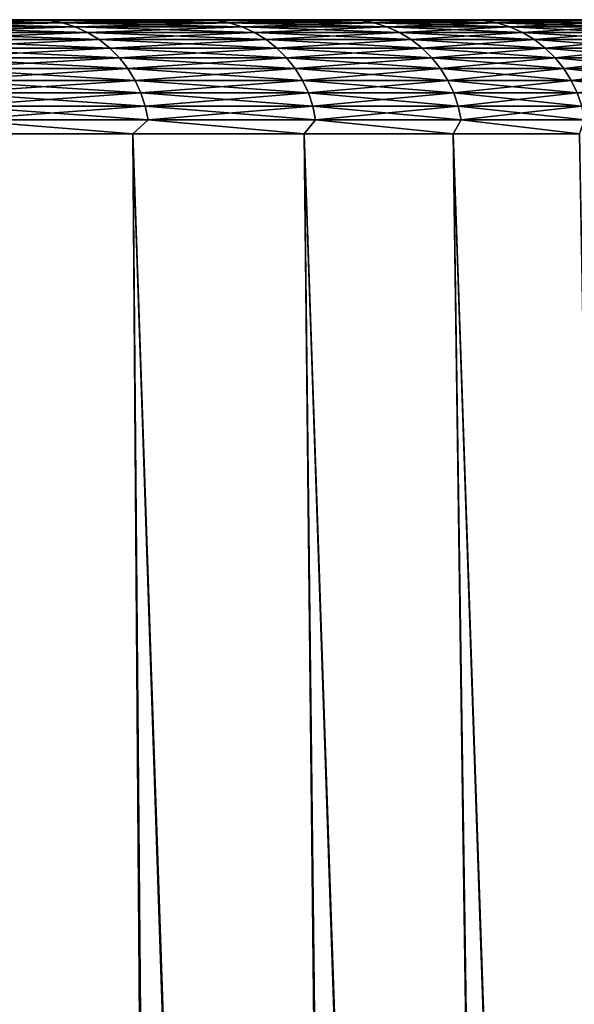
# Model space of a CAD drawing. Header units: millimetres. Extents: x -46 to 46, y -9 to 3208.
# Tile 332 of 401: x 42.86 to 44.27, y 8.5 to 11. Entities that reach past the tile are written whole.
import ezdxf

# ---------------------------------------------------------------- set-up
doc = ezdxf.new("R2010")
doc.units = ezdxf.units.MM
doc.header["$LTSCALE"] = 65.185185
for name, color, linetype in [('3', 7, 'CONTINUOUS'), ('4', 7, 'CONTINUOUS'), ('5', 7, 'CONTINUOUS'), ('6', 7, 'CONTINUOUS')]:
    doc.layers.add(name, color=color, linetype=linetype)

msp = doc.modelspace()

# ---------------------------------------------------------------- linework, layer by layer
at = {"layer": '3', "color": 7, "linetype": 'CONTINUOUS'}
for points in [[(43.2891, -8.4826, -14.5858), (42.7343, -8.4826, -16.1391), (42.654, 10.7105, -14.3718), (43.2891, -8.4826, -14.5858)], [(43.145, 10.7105, -12.8225), (43.2891, -8.4826, -14.5858), (42.654, 10.7105, -14.3718), (43.145, 10.7105, -12.8225)], [(43.7875, -8.4826, -13.0135), (43.2891, -8.4826, -14.5858), (43.145, 10.7105, -12.8225), (43.7875, -8.4826, -13.0135)], [(43.5798, 10.7105, -11.2565), (43.7875, -8.4826, -13.0135), (43.145, 10.7105, -12.8225), (43.5798, 10.7105, -11.2565)], [(44.2288, -8.4826, -11.4241), (43.7875, -8.4826, -13.0135), (43.5798, 10.7105, -11.2565), (44.2288, -8.4826, -11.4241)], [(43.9578, 10.7105, -9.6758), (44.2288, -8.4826, -11.4241), (43.5798, 10.7105, -11.2565), (43.9578, 10.7105, -9.6758)], [(44.6124, -8.4826, -9.8199), (44.2288, -8.4826, -11.4241), (43.9578, 10.7105, -9.6758), (44.6124, -8.4826, -9.8199)], [(44.2785, 10.7105, -8.0826), (44.6124, -8.4826, -9.8199), (43.9578, 10.7105, -9.6758), (44.2785, 10.7105, -8.0826)]]:
    msp.add_3dface(points, dxfattribs=at)
at = {"layer": '4', "color": 7, "linetype": 'CONTINUOUS'}
for points in [[(43.145, 10.7105, 12.8225), (42.654, 10.7105, 14.3718), (43.3112, -8.4826, 14.5201), (43.145, 10.7105, 12.8225)], [(43.3112, -8.4826, 14.5201), (42.654, 10.7105, 14.3718), (42.7617, -8.4826, 16.0664), (43.3112, -8.4826, 14.5201)], [(43.5798, 10.7105, 11.2565), (43.145, 10.7105, 12.8225), (43.8048, -8.4826, 12.9551), (43.5798, 10.7105, 11.2565)], [(43.8048, -8.4826, 12.9551), (43.145, 10.7105, 12.8225), (43.3112, -8.4826, 14.5201), (43.8048, -8.4826, 12.9551)], [(43.9578, 10.7105, 9.6758), (43.5798, 10.7105, 11.2565), (44.2418, -8.4826, 11.3734), (43.9578, 10.7105, 9.6758)], [(44.2418, -8.4826, 11.3734), (43.5798, 10.7105, 11.2565), (43.8048, -8.4826, 12.9551), (44.2418, -8.4826, 11.3734)], [(44.2785, 10.7105, 8.0826), (43.9578, 10.7105, 9.6758), (44.6218, -8.4826, 9.777), (44.2785, 10.7105, 8.0826)], [(44.6218, -8.4826, 9.777), (43.9578, 10.7105, 9.6758), (44.2418, -8.4826, 11.3734), (44.6218, -8.4826, 9.777)]]:
    msp.add_3dface(points, dxfattribs=at)
at = {"layer": '5', "color": 7, "linetype": 'CONTINUOUS'}
for points in [[(42.8577, 11, 12.7367), (42.37, 11, 14.2757), (42.4555, 10.998, 14.1305), (42.8577, 11, 12.7367)], [(42.9328, 10.998, 12.6062), (42.8577, 11, 12.7367), (42.4555, 10.998, 14.1305), (42.9328, 10.998, 12.6062)], [(43.2896, 11, 11.1812), (42.8577, 11, 12.7367), (42.9328, 10.998, 12.6062), (43.2896, 11, 11.1812)], [(43.3554, 10.998, 11.0658), (43.2896, 11, 11.1812), (42.9328, 10.998, 12.6062), (43.3554, 10.998, 11.0658)], [(43.6651, 11, 9.611), (43.2896, 11, 11.1812), (43.3554, 10.998, 11.0658), (43.6651, 11, 9.611)], [(43.7227, 10.998, 9.5113), (43.6651, 11, 9.611), (43.3554, 10.998, 11.0658), (43.7227, 10.998, 9.5113)], [(43.9836, 11, 8.0283), (43.6651, 11, 9.611), (43.7227, 10.998, 9.5113), (43.9836, 11, 8.0283)], [(44.0343, 10.998, 7.9447), (43.9836, 11, 8.0283), (43.7227, 10.998, 9.5113), (44.0343, 10.998, 7.9447)], [(44.2448, 11, 6.4352), (43.9836, 11, 8.0283), (44.0343, 10.998, 7.9447), (44.2448, 11, 6.4352)], [(44.2898, 10.998, 6.3679), (44.2448, 11, 6.4352), (44.0343, 10.998, 7.9447), (44.2898, 10.998, 6.3679)], [(44.4482, 11, 4.8336), (44.2448, 11, 6.4352), (44.2898, 10.998, 6.3679), (44.4482, 11, 4.8336)], [(42.9328, 10.998, 12.6062), (42.4555, 10.998, 14.1305), (42.9663, 10.9917, 12.616), (42.9328, 10.998, 12.6062)], [(42.9663, 10.9917, 12.616), (42.4555, 10.998, 14.1305), (42.4886, 10.9917, 14.1416), (42.9663, 10.9917, 12.616)], [(42.9663, 10.9917, 12.616), (42.4886, 10.9917, 14.1416), (42.9988, 10.9815, 12.6256), (42.9663, 10.9917, 12.616)], [(42.9988, 10.9815, 12.6256), (42.4886, 10.9917, 14.1416), (42.5208, 10.9815, 14.1523), (42.9988, 10.9815, 12.6256)], [(42.9988, 10.9815, 12.6256), (42.5208, 10.9815, 14.1523), (43.03, 10.9672, 12.6347), (42.9988, 10.9815, 12.6256)], [(43.03, 10.9672, 12.6347), (42.5208, 10.9815, 14.1523), (42.5516, 10.9672, 14.1625), (43.03, 10.9672, 12.6347)], [(43.3554, 10.998, 11.0658), (42.9328, 10.998, 12.6062), (43.3892, 10.9917, 11.0744), (43.3554, 10.998, 11.0658)], [(43.3892, 10.9917, 11.0744), (42.9328, 10.998, 12.6062), (42.9663, 10.9917, 12.616), (43.3892, 10.9917, 11.0744)], [(43.3892, 10.9917, 11.0744), (42.9663, 10.9917, 12.616), (43.4221, 10.9815, 11.0828), (43.3892, 10.9917, 11.0744)], [(43.4221, 10.9815, 11.0828), (42.9663, 10.9917, 12.616), (42.9988, 10.9815, 12.6256), (43.4221, 10.9815, 11.0828)], [(43.4221, 10.9815, 11.0828), (42.9988, 10.9815, 12.6256), (43.4535, 10.9672, 11.0909), (43.4221, 10.9815, 11.0828)], [(43.4535, 10.9672, 11.0909), (42.9988, 10.9815, 12.6256), (43.03, 10.9672, 12.6347), (43.4535, 10.9672, 11.0909)], [(43.7227, 10.998, 9.5113), (43.3554, 10.998, 11.0658), (43.7568, 10.9917, 9.5187), (43.7227, 10.998, 9.5113)], [(43.7568, 10.9917, 9.5187), (43.3554, 10.998, 11.0658), (43.3892, 10.9917, 11.0744), (43.7568, 10.9917, 9.5187)], [(43.7568, 10.9917, 9.5187), (43.3892, 10.9917, 11.0744), (43.79, 10.9815, 9.5259), (43.7568, 10.9917, 9.5187)], [(43.79, 10.9815, 9.5259), (43.3892, 10.9917, 11.0744), (43.4221, 10.9815, 11.0828), (43.79, 10.9815, 9.5259)], [(43.79, 10.9815, 9.5259), (43.4221, 10.9815, 11.0828), (43.8217, 10.9672, 9.5328), (43.79, 10.9815, 9.5259)], [(43.8217, 10.9672, 9.5328), (43.4221, 10.9815, 11.0828), (43.4535, 10.9672, 11.0909), (43.8217, 10.9672, 9.5328)], [(44.0343, 10.998, 7.9447), (43.7227, 10.998, 9.5113), (44.0687, 10.9917, 7.9509), (44.0343, 10.998, 7.9447)], [(44.0687, 10.9917, 7.9509), (43.7227, 10.998, 9.5113), (43.7568, 10.9917, 9.5187), (44.0687, 10.9917, 7.9509)], [(44.0687, 10.9917, 7.9509), (43.7568, 10.9917, 9.5187), (44.1021, 10.9815, 7.9569), (44.0687, 10.9917, 7.9509)], [(44.1021, 10.9815, 7.9569), (43.7568, 10.9917, 9.5187), (43.79, 10.9815, 9.5259), (44.1021, 10.9815, 7.9569)], [(44.1021, 10.9815, 7.9569), (43.79, 10.9815, 9.5259), (44.134, 10.9672, 7.9627), (44.1021, 10.9815, 7.9569)], [(44.134, 10.9672, 7.9627), (43.79, 10.9815, 9.5259), (43.8217, 10.9672, 9.5328), (44.134, 10.9672, 7.9627)], [(44.2898, 10.998, 6.3679), (44.0343, 10.998, 7.9447), (44.3244, 10.9917, 6.3729), (44.2898, 10.998, 6.3679)], [(44.3244, 10.9917, 6.3729), (44.0343, 10.998, 7.9447), (44.0687, 10.9917, 7.9509), (44.3244, 10.9917, 6.3729)], [(44.3244, 10.9917, 6.3729), (44.0687, 10.9917, 7.9509), (44.358, 10.9815, 6.3777), (44.3244, 10.9917, 6.3729)], [(44.358, 10.9815, 6.3777), (44.0687, 10.9917, 7.9509), (44.1021, 10.9815, 7.9569), (44.358, 10.9815, 6.3777)], [(44.358, 10.9815, 6.3777), (44.1021, 10.9815, 7.9569), (44.3901, 10.9672, 6.3823), (44.358, 10.9815, 6.3777)], [(44.3901, 10.9672, 6.3823), (44.1021, 10.9815, 7.9569), (44.134, 10.9672, 7.9627), (44.3901, 10.9672, 6.3823)], [(43.03, 10.9672, 12.6347), (42.5516, 10.9672, 14.1625), (43.0593, 10.9493, 12.6434), (43.03, 10.9672, 12.6347)], [(43.0593, 10.9493, 12.6434), (42.5516, 10.9672, 14.1625), (42.5806, 10.9493, 14.1722), (43.0593, 10.9493, 12.6434)], [(43.4535, 10.9672, 11.0909), (43.03, 10.9672, 12.6347), (43.4832, 10.9493, 11.0984), (43.4535, 10.9672, 11.0909)], [(43.4832, 10.9493, 11.0984), (43.03, 10.9672, 12.6347), (43.0593, 10.9493, 12.6434), (43.4832, 10.9493, 11.0984)], [(43.8217, 10.9672, 9.5328), (43.4535, 10.9672, 11.0909), (43.8516, 10.9493, 9.5393), (43.8217, 10.9672, 9.5328)], [(43.8516, 10.9493, 9.5393), (43.4535, 10.9672, 11.0909), (43.4832, 10.9493, 11.0984), (43.8516, 10.9493, 9.5393)], [(44.134, 10.9672, 7.9627), (43.8217, 10.9672, 9.5328), (44.1641, 10.9493, 7.9681), (44.134, 10.9672, 7.9627)], [(44.1641, 10.9493, 7.9681), (43.8217, 10.9672, 9.5328), (43.8516, 10.9493, 9.5393), (44.1641, 10.9493, 7.9681)], [(44.3901, 10.9672, 6.3823), (44.134, 10.9672, 7.9627), (44.4204, 10.9493, 6.3867), (44.3901, 10.9672, 6.3823)], [(44.4204, 10.9493, 6.3867), (44.134, 10.9672, 7.9627), (44.1641, 10.9493, 7.9681), (44.4204, 10.9493, 6.3867)], [(43.0593, 10.9493, 12.6434), (42.5806, 10.9493, 14.1722), (43.0864, 10.9279, 12.6513), (43.0593, 10.9493, 12.6434)], [(43.0864, 10.9279, 12.6513), (42.5806, 10.9493, 14.1722), (42.6074, 10.9279, 14.1811), (43.0864, 10.9279, 12.6513)], [(43.0864, 10.9279, 12.6513), (42.6074, 10.9279, 14.1811), (43.1109, 10.9033, 12.6585), (43.0864, 10.9279, 12.6513)], [(43.1109, 10.9033, 12.6585), (42.6074, 10.9279, 14.1811), (42.6316, 10.9033, 14.1892), (43.1109, 10.9033, 12.6585)], [(43.4832, 10.9493, 11.0984), (43.0593, 10.9493, 12.6434), (43.5105, 10.9279, 11.1054), (43.4832, 10.9493, 11.0984)], [(43.5105, 10.9279, 11.1054), (43.0593, 10.9493, 12.6434), (43.0864, 10.9279, 12.6513), (43.5105, 10.9279, 11.1054)], [(43.5105, 10.9279, 11.1054), (43.0864, 10.9279, 12.6513), (43.5353, 10.9033, 11.1117), (43.5105, 10.9279, 11.1054)], [(43.5353, 10.9033, 11.1117), (43.0864, 10.9279, 12.6513), (43.1109, 10.9033, 12.6585), (43.5353, 10.9033, 11.1117)], [(43.8516, 10.9493, 9.5393), (43.4832, 10.9493, 11.0984), (43.8792, 10.9279, 9.5453), (43.8516, 10.9493, 9.5393)], [(43.8792, 10.9279, 9.5453), (43.4832, 10.9493, 11.0984), (43.5105, 10.9279, 11.1054), (43.8792, 10.9279, 9.5453)], [(43.8792, 10.9279, 9.5453), (43.5105, 10.9279, 11.1054), (43.9041, 10.9033, 9.5508), (43.8792, 10.9279, 9.5453)], [(43.9041, 10.9033, 9.5508), (43.5105, 10.9279, 11.1054), (43.5353, 10.9033, 11.1117), (43.9041, 10.9033, 9.5508)], [(44.1641, 10.9493, 7.9681), (43.8516, 10.9493, 9.5393), (44.1919, 10.9279, 7.9731), (44.1641, 10.9493, 7.9681)], [(44.1919, 10.9279, 7.9731), (43.8516, 10.9493, 9.5393), (43.8792, 10.9279, 9.5453), (44.1919, 10.9279, 7.9731)], [(44.1919, 10.9279, 7.9731), (43.8792, 10.9279, 9.5453), (44.217, 10.9033, 7.9776), (44.1919, 10.9279, 7.9731)], [(44.217, 10.9033, 7.9776), (43.8792, 10.9279, 9.5453), (43.9041, 10.9033, 9.5508), (44.217, 10.9033, 7.9776)], [(44.4204, 10.9493, 6.3867), (44.1641, 10.9493, 7.9681), (44.4484, 10.9279, 6.3907), (44.4204, 10.9493, 6.3867)], [(44.4484, 10.9279, 6.3907), (44.1641, 10.9493, 7.9681), (44.1919, 10.9279, 7.9731), (44.4484, 10.9279, 6.3907)], [(44.4484, 10.9279, 6.3907), (44.1919, 10.9279, 7.9731), (44.4736, 10.9033, 6.3943), (44.4484, 10.9279, 6.3907)], [(44.4736, 10.9033, 6.3943), (44.1919, 10.9279, 7.9731), (44.217, 10.9033, 7.9776), (44.4736, 10.9033, 6.3943)], [(43.1109, 10.9033, 12.6585), (42.6316, 10.9033, 14.1892), (43.1325, 10.8758, 12.6648), (43.1109, 10.9033, 12.6585)], [(43.1325, 10.8758, 12.6648), (42.6316, 10.9033, 14.1892), (42.6529, 10.8758, 14.1963), (43.1325, 10.8758, 12.6648)], [(43.5353, 10.9033, 11.1117), (43.1109, 10.9033, 12.6585), (43.557, 10.8758, 11.1173), (43.5353, 10.9033, 11.1117)], [(43.557, 10.8758, 11.1173), (43.1109, 10.9033, 12.6585), (43.1325, 10.8758, 12.6648), (43.557, 10.8758, 11.1173)], [(43.9041, 10.9033, 9.5508), (43.5353, 10.9033, 11.1117), (43.9261, 10.8758, 9.5555), (43.9041, 10.9033, 9.5508)], [(43.9261, 10.8758, 9.5555), (43.5353, 10.9033, 11.1117), (43.557, 10.8758, 11.1173), (43.9261, 10.8758, 9.5555)], [(44.217, 10.9033, 7.9776), (43.9041, 10.9033, 9.5508), (44.2391, 10.8758, 7.9816), (44.217, 10.9033, 7.9776)], [(44.2391, 10.8758, 7.9816), (43.9041, 10.9033, 9.5508), (43.9261, 10.8758, 9.5555), (44.2391, 10.8758, 7.9816)], [(44.4736, 10.9033, 6.3943), (44.217, 10.9033, 7.9776), (44.4958, 10.8758, 6.3975), (44.4736, 10.9033, 6.3943)], [(44.4958, 10.8758, 6.3975), (44.217, 10.9033, 7.9776), (44.2391, 10.8758, 7.9816), (44.4958, 10.8758, 6.3975)], [(43.1325, 10.8758, 12.6648), (42.6529, 10.8758, 14.1963), (43.1507, 10.8459, 12.6702), (43.1325, 10.8758, 12.6648)], [(43.1507, 10.8459, 12.6702), (42.6529, 10.8758, 14.1963), (42.671, 10.8459, 14.2023), (43.1507, 10.8459, 12.6702)], [(43.557, 10.8758, 11.1173), (43.1325, 10.8758, 12.6648), (43.5755, 10.8459, 11.122), (43.557, 10.8758, 11.1173)], [(43.5755, 10.8459, 11.122), (43.1325, 10.8758, 12.6648), (43.1507, 10.8459, 12.6702), (43.5755, 10.8459, 11.122)], [(43.9261, 10.8758, 9.5555), (43.557, 10.8758, 11.1173), (43.9447, 10.8459, 9.5596), (43.9261, 10.8758, 9.5555)], [(43.9447, 10.8459, 9.5596), (43.557, 10.8758, 11.1173), (43.5755, 10.8459, 11.122), (43.9447, 10.8459, 9.5596)], [(44.2391, 10.8758, 7.9816), (43.9261, 10.8758, 9.5555), (44.2579, 10.8459, 7.985), (44.2391, 10.8758, 7.9816)], [(44.2579, 10.8459, 7.985), (43.9261, 10.8758, 9.5555), (43.9447, 10.8459, 9.5596), (44.2579, 10.8459, 7.985)], [(44.4958, 10.8758, 6.3975), (44.2391, 10.8758, 7.9816), (44.5147, 10.8459, 6.4002), (44.4958, 10.8758, 6.3975)], [(44.5147, 10.8459, 6.4002), (44.2391, 10.8758, 7.9816), (44.2579, 10.8459, 7.985), (44.5147, 10.8459, 6.4002)], [(43.1507, 10.8459, 12.6702), (42.671, 10.8459, 14.2023), (43.1655, 10.8139, 12.6745), (43.1507, 10.8459, 12.6702)], [(43.1655, 10.8139, 12.6745), (42.671, 10.8459, 14.2023), (42.6856, 10.8139, 14.2071), (43.1655, 10.8139, 12.6745)], [(43.5755, 10.8459, 11.122), (43.1507, 10.8459, 12.6702), (43.5904, 10.8139, 11.1258), (43.5755, 10.8459, 11.122)], [(43.5904, 10.8139, 11.1258), (43.1507, 10.8459, 12.6702), (43.1655, 10.8139, 12.6745), (43.5904, 10.8139, 11.1258)], [(43.9447, 10.8459, 9.5596), (43.5755, 10.8459, 11.122), (43.9597, 10.8139, 9.5628), (43.9447, 10.8459, 9.5596)], [(43.9597, 10.8139, 9.5628), (43.5755, 10.8459, 11.122), (43.5904, 10.8139, 11.1258), (43.9597, 10.8139, 9.5628)], [(44.2579, 10.8459, 7.985), (43.9447, 10.8459, 9.5596), (44.273, 10.8139, 7.9877), (44.2579, 10.8459, 7.985)], [(44.273, 10.8139, 7.9877), (43.9447, 10.8459, 9.5596), (43.9597, 10.8139, 9.5628), (44.273, 10.8139, 7.9877)], [(44.5147, 10.8459, 6.4002), (44.2579, 10.8459, 7.985), (44.5299, 10.8139, 6.4024), (44.5147, 10.8459, 6.4002)], [(44.5299, 10.8139, 6.4024), (44.2579, 10.8459, 7.985), (44.273, 10.8139, 7.9877), (44.5299, 10.8139, 6.4024)], [(43.1655, 10.8139, 12.6745), (42.6856, 10.8139, 14.2071), (43.1765, 10.7804, 12.6778), (43.1655, 10.8139, 12.6745)], [(43.1765, 10.7804, 12.6778), (42.6856, 10.8139, 14.2071), (42.6965, 10.7804, 14.2108), (43.1765, 10.7804, 12.6778)], [(43.5904, 10.8139, 11.1258), (43.1655, 10.8139, 12.6745), (43.6015, 10.7804, 11.1286), (43.5904, 10.8139, 11.1258)], [(43.6015, 10.7804, 11.1286), (43.1655, 10.8139, 12.6745), (43.1765, 10.7804, 12.6778), (43.6015, 10.7804, 11.1286)], [(43.9597, 10.8139, 9.5628), (43.5904, 10.8139, 11.1258), (43.9709, 10.7804, 9.5653), (43.9597, 10.8139, 9.5628)], [(43.9709, 10.7804, 9.5653), (43.5904, 10.8139, 11.1258), (43.6015, 10.7804, 11.1286), (43.9709, 10.7804, 9.5653)], [(44.273, 10.8139, 7.9877), (43.9597, 10.8139, 9.5628), (44.2843, 10.7804, 7.9898), (44.273, 10.8139, 7.9877)], [(44.2843, 10.7804, 7.9898), (43.9597, 10.8139, 9.5628), (43.9709, 10.7804, 9.5653), (44.2843, 10.7804, 7.9898)], [(43.1765, 10.7804, 12.6778), (42.6965, 10.7804, 14.2108), (43.1837, 10.7457, 12.6799), (43.1765, 10.7804, 12.6778)], [(43.1837, 10.7457, 12.6799), (42.6965, 10.7804, 14.2108), (42.7036, 10.7457, 14.2131), (43.1837, 10.7457, 12.6799)], [(43.6015, 10.7804, 11.1286), (43.1765, 10.7804, 12.6778), (43.6088, 10.7457, 11.1305), (43.6015, 10.7804, 11.1286)], [(43.6088, 10.7457, 11.1305), (43.1765, 10.7804, 12.6778), (43.1837, 10.7457, 12.6799), (43.6088, 10.7457, 11.1305)], [(43.9709, 10.7804, 9.5653), (43.6015, 10.7804, 11.1286), (43.9782, 10.7457, 9.5669), (43.9709, 10.7804, 9.5653)], [(43.9782, 10.7457, 9.5669), (43.6015, 10.7804, 11.1286), (43.6088, 10.7457, 11.1305), (43.9782, 10.7457, 9.5669)], [(44.2843, 10.7804, 7.9898), (43.9709, 10.7804, 9.5653), (44.2917, 10.7457, 7.9911), (44.2843, 10.7804, 7.9898)], [(44.2917, 10.7457, 7.9911), (43.9709, 10.7804, 9.5653), (43.9782, 10.7457, 9.5669), (44.2917, 10.7457, 7.9911)], [(42.654, 10.7105, 14.3718), (43.145, 10.7105, 12.8225), (42.7036, 10.7457, 14.2131), (42.654, 10.7105, 14.3718)], [(43.145, 10.7105, 12.8225), (43.1837, 10.7457, 12.6799), (42.7036, 10.7457, 14.2131), (43.145, 10.7105, 12.8225)], [(43.145, 10.7105, 12.8225), (43.5798, 10.7105, 11.2565), (43.1837, 10.7457, 12.6799), (43.145, 10.7105, 12.8225)], [(43.5798, 10.7105, 11.2565), (43.6088, 10.7457, 11.1305), (43.1837, 10.7457, 12.6799), (43.5798, 10.7105, 11.2565)], [(43.5798, 10.7105, 11.2565), (43.9578, 10.7105, 9.6758), (43.6088, 10.7457, 11.1305), (43.5798, 10.7105, 11.2565)], [(43.9578, 10.7105, 9.6758), (43.9782, 10.7457, 9.5669), (43.6088, 10.7457, 11.1305), (43.9578, 10.7105, 9.6758)], [(43.9578, 10.7105, 9.6758), (44.2785, 10.7105, 8.0826), (43.9782, 10.7457, 9.5669), (43.9578, 10.7105, 9.6758)], [(44.2785, 10.7105, 8.0826), (44.2917, 10.7457, 7.9911), (43.9782, 10.7457, 9.5669), (44.2785, 10.7105, 8.0826)]]:
    msp.add_3dface(points, dxfattribs=at)
at = {"layer": '6', "color": 7, "linetype": 'CONTINUOUS'}
for points in [[(42.4555, 10.998, -14.1305), (42.8577, 11, -12.7367), (42.9328, 10.998, -12.6062), (42.4555, 10.998, -14.1305)], [(42.8577, 11, -12.7367), (43.2896, 11, -11.1812), (42.9328, 10.998, -12.6062), (42.8577, 11, -12.7367)], [(42.9328, 10.998, -12.6062), (43.2896, 11, -11.1812), (43.3554, 10.998, -11.0658), (42.9328, 10.998, -12.6062)], [(43.2896, 11, -11.1812), (43.6651, 11, -9.611), (43.3554, 10.998, -11.0658), (43.2896, 11, -11.1812)], [(43.3554, 10.998, -11.0658), (43.6651, 11, -9.611), (43.7227, 10.998, -9.5113), (43.3554, 10.998, -11.0658)], [(43.6651, 11, -9.611), (43.9836, 11, -8.0283), (43.7227, 10.998, -9.5113), (43.6651, 11, -9.611)], [(43.7227, 10.998, -9.5113), (43.9836, 11, -8.0283), (44.0343, 10.998, -7.9447), (43.7227, 10.998, -9.5113)], [(43.9836, 11, -8.0283), (44.2448, 11, -6.4352), (44.0343, 10.998, -7.9447), (43.9836, 11, -8.0283)], [(44.0343, 10.998, -7.9447), (44.2448, 11, -6.4352), (44.2898, 10.998, -6.3679), (44.0343, 10.998, -7.9447)], [(44.2448, 11, -6.4352), (44.4482, 11, -4.8336), (44.2898, 10.998, -6.3679), (44.2448, 11, -6.4352)], [(42.4555, 10.998, -14.1305), (42.9328, 10.998, -12.6062), (42.4886, 10.9917, -14.1416), (42.4555, 10.998, -14.1305)], [(42.4886, 10.9917, -14.1416), (42.9328, 10.998, -12.6062), (42.9663, 10.9917, -12.616), (42.4886, 10.9917, -14.1416)], [(42.4886, 10.9917, -14.1416), (42.9663, 10.9917, -12.616), (42.5208, 10.9815, -14.1523), (42.4886, 10.9917, -14.1416)], [(42.5208, 10.9815, -14.1523), (42.9663, 10.9917, -12.616), (42.9988, 10.9815, -12.6256), (42.5208, 10.9815, -14.1523)], [(42.5208, 10.9815, -14.1523), (42.9988, 10.9815, -12.6256), (42.5516, 10.9672, -14.1625), (42.5208, 10.9815, -14.1523)], [(42.5516, 10.9672, -14.1625), (42.9988, 10.9815, -12.6256), (43.03, 10.9672, -12.6347), (42.5516, 10.9672, -14.1625)], [(42.9328, 10.998, -12.6062), (43.3554, 10.998, -11.0658), (42.9663, 10.9917, -12.616), (42.9328, 10.998, -12.6062)], [(42.9663, 10.9917, -12.616), (43.3554, 10.998, -11.0658), (43.3892, 10.9917, -11.0744), (42.9663, 10.9917, -12.616)], [(42.9663, 10.9917, -12.616), (43.3892, 10.9917, -11.0744), (42.9988, 10.9815, -12.6256), (42.9663, 10.9917, -12.616)], [(42.9988, 10.9815, -12.6256), (43.3892, 10.9917, -11.0744), (43.4221, 10.9815, -11.0828), (42.9988, 10.9815, -12.6256)], [(42.9988, 10.9815, -12.6256), (43.4221, 10.9815, -11.0828), (43.03, 10.9672, -12.6347), (42.9988, 10.9815, -12.6256)], [(43.03, 10.9672, -12.6347), (43.4221, 10.9815, -11.0828), (43.4535, 10.9672, -11.0909), (43.03, 10.9672, -12.6347)], [(43.3554, 10.998, -11.0658), (43.7227, 10.998, -9.5113), (43.3892, 10.9917, -11.0744), (43.3554, 10.998, -11.0658)], [(43.3892, 10.9917, -11.0744), (43.7227, 10.998, -9.5113), (43.7568, 10.9917, -9.5187), (43.3892, 10.9917, -11.0744)], [(43.3892, 10.9917, -11.0744), (43.7568, 10.9917, -9.5187), (43.4221, 10.9815, -11.0828), (43.3892, 10.9917, -11.0744)], [(43.4221, 10.9815, -11.0828), (43.7568, 10.9917, -9.5187), (43.79, 10.9815, -9.5259), (43.4221, 10.9815, -11.0828)], [(43.4221, 10.9815, -11.0828), (43.79, 10.9815, -9.5259), (43.4535, 10.9672, -11.0909), (43.4221, 10.9815, -11.0828)], [(43.4535, 10.9672, -11.0909), (43.79, 10.9815, -9.5259), (43.8217, 10.9672, -9.5328), (43.4535, 10.9672, -11.0909)], [(43.7227, 10.998, -9.5113), (44.0343, 10.998, -7.9447), (43.7568, 10.9917, -9.5187), (43.7227, 10.998, -9.5113)], [(43.7568, 10.9917, -9.5187), (44.0343, 10.998, -7.9447), (44.0687, 10.9917, -7.9509), (43.7568, 10.9917, -9.5187)], [(43.7568, 10.9917, -9.5187), (44.0687, 10.9917, -7.9509), (43.79, 10.9815, -9.5259), (43.7568, 10.9917, -9.5187)], [(43.79, 10.9815, -9.5259), (44.0687, 10.9917, -7.9509), (44.1021, 10.9815, -7.9569), (43.79, 10.9815, -9.5259)], [(43.79, 10.9815, -9.5259), (44.1021, 10.9815, -7.9569), (43.8217, 10.9672, -9.5328), (43.79, 10.9815, -9.5259)], [(43.8217, 10.9672, -9.5328), (44.1021, 10.9815, -7.9569), (44.134, 10.9672, -7.9627), (43.8217, 10.9672, -9.5328)], [(44.0343, 10.998, -7.9447), (44.2898, 10.998, -6.3679), (44.0687, 10.9917, -7.9509), (44.0343, 10.998, -7.9447)], [(44.0687, 10.9917, -7.9509), (44.2898, 10.998, -6.3679), (44.3244, 10.9917, -6.3729), (44.0687, 10.9917, -7.9509)], [(44.0687, 10.9917, -7.9509), (44.3244, 10.9917, -6.3729), (44.1021, 10.9815, -7.9569), (44.0687, 10.9917, -7.9509)], [(44.1021, 10.9815, -7.9569), (44.3244, 10.9917, -6.3729), (44.358, 10.9815, -6.3777), (44.1021, 10.9815, -7.9569)], [(44.1021, 10.9815, -7.9569), (44.358, 10.9815, -6.3777), (44.134, 10.9672, -7.9627), (44.1021, 10.9815, -7.9569)], [(44.134, 10.9672, -7.9627), (44.358, 10.9815, -6.3777), (44.3901, 10.9672, -6.3823), (44.134, 10.9672, -7.9627)], [(42.5516, 10.9672, -14.1625), (43.03, 10.9672, -12.6347), (42.5806, 10.9493, -14.1722), (42.5516, 10.9672, -14.1625)], [(42.5806, 10.9493, -14.1722), (43.03, 10.9672, -12.6347), (43.0593, 10.9493, -12.6434), (42.5806, 10.9493, -14.1722)], [(43.03, 10.9672, -12.6347), (43.4535, 10.9672, -11.0909), (43.0593, 10.9493, -12.6434), (43.03, 10.9672, -12.6347)], [(43.0593, 10.9493, -12.6434), (43.4535, 10.9672, -11.0909), (43.4832, 10.9493, -11.0984), (43.0593, 10.9493, -12.6434)], [(43.4535, 10.9672, -11.0909), (43.8217, 10.9672, -9.5328), (43.4832, 10.9493, -11.0984), (43.4535, 10.9672, -11.0909)], [(43.4832, 10.9493, -11.0984), (43.8217, 10.9672, -9.5328), (43.8516, 10.9493, -9.5393), (43.4832, 10.9493, -11.0984)], [(43.8217, 10.9672, -9.5328), (44.134, 10.9672, -7.9627), (43.8516, 10.9493, -9.5393), (43.8217, 10.9672, -9.5328)], [(43.8516, 10.9493, -9.5393), (44.134, 10.9672, -7.9627), (44.1641, 10.9493, -7.9681), (43.8516, 10.9493, -9.5393)], [(44.134, 10.9672, -7.9627), (44.3901, 10.9672, -6.3823), (44.1641, 10.9493, -7.9681), (44.134, 10.9672, -7.9627)], [(44.1641, 10.9493, -7.9681), (44.3901, 10.9672, -6.3823), (44.4204, 10.9493, -6.3867), (44.1641, 10.9493, -7.9681)], [(42.5806, 10.9493, -14.1722), (43.0593, 10.9493, -12.6434), (42.6074, 10.9279, -14.1811), (42.5806, 10.9493, -14.1722)], [(42.6074, 10.9279, -14.1811), (43.0593, 10.9493, -12.6434), (43.0864, 10.9279, -12.6513), (42.6074, 10.9279, -14.1811)], [(42.6074, 10.9279, -14.1811), (43.0864, 10.9279, -12.6513), (42.6316, 10.9033, -14.1892), (42.6074, 10.9279, -14.1811)], [(42.6316, 10.9033, -14.1892), (43.0864, 10.9279, -12.6513), (43.1109, 10.9033, -12.6585), (42.6316, 10.9033, -14.1892)], [(43.0593, 10.9493, -12.6434), (43.4832, 10.9493, -11.0984), (43.0864, 10.9279, -12.6513), (43.0593, 10.9493, -12.6434)], [(43.0864, 10.9279, -12.6513), (43.4832, 10.9493, -11.0984), (43.5105, 10.9279, -11.1054), (43.0864, 10.9279, -12.6513)], [(43.0864, 10.9279, -12.6513), (43.5105, 10.9279, -11.1054), (43.1109, 10.9033, -12.6585), (43.0864, 10.9279, -12.6513)], [(43.1109, 10.9033, -12.6585), (43.5105, 10.9279, -11.1054), (43.5353, 10.9033, -11.1117), (43.1109, 10.9033, -12.6585)], [(43.4832, 10.9493, -11.0984), (43.8516, 10.9493, -9.5393), (43.5105, 10.9279, -11.1054), (43.4832, 10.9493, -11.0984)], [(43.5105, 10.9279, -11.1054), (43.8516, 10.9493, -9.5393), (43.8792, 10.9279, -9.5453), (43.5105, 10.9279, -11.1054)], [(43.5105, 10.9279, -11.1054), (43.8792, 10.9279, -9.5453), (43.5353, 10.9033, -11.1117), (43.5105, 10.9279, -11.1054)], [(43.5353, 10.9033, -11.1117), (43.8792, 10.9279, -9.5453), (43.9041, 10.9033, -9.5508), (43.5353, 10.9033, -11.1117)], [(43.8516, 10.9493, -9.5393), (44.1641, 10.9493, -7.9681), (43.8792, 10.9279, -9.5453), (43.8516, 10.9493, -9.5393)], [(43.8792, 10.9279, -9.5453), (44.1641, 10.9493, -7.9681), (44.1919, 10.9279, -7.9731), (43.8792, 10.9279, -9.5453)], [(43.8792, 10.9279, -9.5453), (44.1919, 10.9279, -7.9731), (43.9041, 10.9033, -9.5508), (43.8792, 10.9279, -9.5453)], [(43.9041, 10.9033, -9.5508), (44.1919, 10.9279, -7.9731), (44.217, 10.9033, -7.9776), (43.9041, 10.9033, -9.5508)], [(44.1641, 10.9493, -7.9681), (44.4204, 10.9493, -6.3867), (44.1919, 10.9279, -7.9731), (44.1641, 10.9493, -7.9681)], [(44.1919, 10.9279, -7.9731), (44.4204, 10.9493, -6.3867), (44.4484, 10.9279, -6.3907), (44.1919, 10.9279, -7.9731)], [(44.1919, 10.9279, -7.9731), (44.4484, 10.9279, -6.3907), (44.217, 10.9033, -7.9776), (44.1919, 10.9279, -7.9731)], [(44.217, 10.9033, -7.9776), (44.4484, 10.9279, -6.3907), (44.4736, 10.9033, -6.3943), (44.217, 10.9033, -7.9776)], [(42.6316, 10.9033, -14.1892), (43.1109, 10.9033, -12.6585), (42.6529, 10.8758, -14.1963), (42.6316, 10.9033, -14.1892)], [(42.6529, 10.8758, -14.1963), (43.1109, 10.9033, -12.6585), (43.1325, 10.8758, -12.6648), (42.6529, 10.8758, -14.1963)], [(43.1109, 10.9033, -12.6585), (43.5353, 10.9033, -11.1117), (43.1325, 10.8758, -12.6648), (43.1109, 10.9033, -12.6585)], [(43.1325, 10.8758, -12.6648), (43.5353, 10.9033, -11.1117), (43.557, 10.8758, -11.1173), (43.1325, 10.8758, -12.6648)], [(43.5353, 10.9033, -11.1117), (43.9041, 10.9033, -9.5508), (43.557, 10.8758, -11.1173), (43.5353, 10.9033, -11.1117)], [(43.557, 10.8758, -11.1173), (43.9041, 10.9033, -9.5508), (43.9261, 10.8758, -9.5555), (43.557, 10.8758, -11.1173)], [(43.9041, 10.9033, -9.5508), (44.217, 10.9033, -7.9776), (43.9261, 10.8758, -9.5555), (43.9041, 10.9033, -9.5508)], [(43.9261, 10.8758, -9.5555), (44.217, 10.9033, -7.9776), (44.2391, 10.8758, -7.9816), (43.9261, 10.8758, -9.5555)], [(44.217, 10.9033, -7.9776), (44.4736, 10.9033, -6.3943), (44.2391, 10.8758, -7.9816), (44.217, 10.9033, -7.9776)], [(44.2391, 10.8758, -7.9816), (44.4736, 10.9033, -6.3943), (44.4958, 10.8758, -6.3975), (44.2391, 10.8758, -7.9816)], [(42.6529, 10.8758, -14.1963), (43.1325, 10.8758, -12.6648), (42.671, 10.8459, -14.2023), (42.6529, 10.8758, -14.1963)], [(42.671, 10.8459, -14.2023), (43.1325, 10.8758, -12.6648), (43.1507, 10.8459, -12.6702), (42.671, 10.8459, -14.2023)], [(43.1325, 10.8758, -12.6648), (43.557, 10.8758, -11.1173), (43.1507, 10.8459, -12.6702), (43.1325, 10.8758, -12.6648)], [(43.1507, 10.8459, -12.6702), (43.557, 10.8758, -11.1173), (43.5755, 10.8459, -11.122), (43.1507, 10.8459, -12.6702)], [(43.557, 10.8758, -11.1173), (43.9261, 10.8758, -9.5555), (43.5755, 10.8459, -11.122), (43.557, 10.8758, -11.1173)], [(43.5755, 10.8459, -11.122), (43.9261, 10.8758, -9.5555), (43.9447, 10.8459, -9.5596), (43.5755, 10.8459, -11.122)], [(43.9261, 10.8758, -9.5555), (44.2391, 10.8758, -7.9816), (43.9447, 10.8459, -9.5596), (43.9261, 10.8758, -9.5555)], [(43.9447, 10.8459, -9.5596), (44.2391, 10.8758, -7.9816), (44.2579, 10.8459, -7.985), (43.9447, 10.8459, -9.5596)], [(44.2391, 10.8758, -7.9816), (44.4958, 10.8758, -6.3975), (44.2579, 10.8459, -7.985), (44.2391, 10.8758, -7.9816)], [(44.2579, 10.8459, -7.985), (44.4958, 10.8758, -6.3975), (44.5147, 10.8459, -6.4002), (44.2579, 10.8459, -7.985)], [(42.671, 10.8459, -14.2023), (43.1507, 10.8459, -12.6702), (42.6856, 10.8139, -14.2071), (42.671, 10.8459, -14.2023)], [(42.6856, 10.8139, -14.2071), (43.1507, 10.8459, -12.6702), (43.1655, 10.8139, -12.6745), (42.6856, 10.8139, -14.2071)], [(43.1507, 10.8459, -12.6702), (43.5755, 10.8459, -11.122), (43.1655, 10.8139, -12.6745), (43.1507, 10.8459, -12.6702)], [(43.1655, 10.8139, -12.6745), (43.5755, 10.8459, -11.122), (43.5904, 10.8139, -11.1258), (43.1655, 10.8139, -12.6745)], [(43.5755, 10.8459, -11.122), (43.9447, 10.8459, -9.5596), (43.5904, 10.8139, -11.1258), (43.5755, 10.8459, -11.122)], [(43.5904, 10.8139, -11.1258), (43.9447, 10.8459, -9.5596), (43.9597, 10.8139, -9.5628), (43.5904, 10.8139, -11.1258)], [(43.9447, 10.8459, -9.5596), (44.2579, 10.8459, -7.985), (43.9597, 10.8139, -9.5628), (43.9447, 10.8459, -9.5596)], [(43.9597, 10.8139, -9.5628), (44.2579, 10.8459, -7.985), (44.273, 10.8139, -7.9877), (43.9597, 10.8139, -9.5628)], [(44.2579, 10.8459, -7.985), (44.5147, 10.8459, -6.4002), (44.273, 10.8139, -7.9877), (44.2579, 10.8459, -7.985)], [(42.6856, 10.8139, -14.2071), (43.1655, 10.8139, -12.6745), (42.6965, 10.7804, -14.2108), (42.6856, 10.8139, -14.2071)], [(42.6965, 10.7804, -14.2108), (43.1655, 10.8139, -12.6745), (43.1765, 10.7804, -12.6778), (42.6965, 10.7804, -14.2108)], [(43.1655, 10.8139, -12.6745), (43.5904, 10.8139, -11.1258), (43.1765, 10.7804, -12.6778), (43.1655, 10.8139, -12.6745)], [(43.1765, 10.7804, -12.6778), (43.5904, 10.8139, -11.1258), (43.6015, 10.7804, -11.1286), (43.1765, 10.7804, -12.6778)], [(43.5904, 10.8139, -11.1258), (43.9597, 10.8139, -9.5628), (43.6015, 10.7804, -11.1286), (43.5904, 10.8139, -11.1258)], [(43.6015, 10.7804, -11.1286), (43.9597, 10.8139, -9.5628), (43.9709, 10.7804, -9.5653), (43.6015, 10.7804, -11.1286)], [(43.9597, 10.8139, -9.5628), (44.273, 10.8139, -7.9877), (43.9709, 10.7804, -9.5653), (43.9597, 10.8139, -9.5628)], [(43.9709, 10.7804, -9.5653), (44.273, 10.8139, -7.9877), (44.2843, 10.7804, -7.9898), (43.9709, 10.7804, -9.5653)], [(42.6965, 10.7804, -14.2108), (43.1765, 10.7804, -12.6778), (42.7036, 10.7457, -14.2131), (42.6965, 10.7804, -14.2108)], [(42.7036, 10.7457, -14.2131), (43.1765, 10.7804, -12.6778), (43.1837, 10.7457, -12.6799), (42.7036, 10.7457, -14.2131)], [(43.1765, 10.7804, -12.6778), (43.6015, 10.7804, -11.1286), (43.1837, 10.7457, -12.6799), (43.1765, 10.7804, -12.6778)], [(43.1837, 10.7457, -12.6799), (43.6015, 10.7804, -11.1286), (43.6088, 10.7457, -11.1305), (43.1837, 10.7457, -12.6799)], [(43.6015, 10.7804, -11.1286), (43.9709, 10.7804, -9.5653), (43.6088, 10.7457, -11.1305), (43.6015, 10.7804, -11.1286)], [(43.6088, 10.7457, -11.1305), (43.9709, 10.7804, -9.5653), (43.9782, 10.7457, -9.5669), (43.6088, 10.7457, -11.1305)], [(43.9709, 10.7804, -9.5653), (44.2843, 10.7804, -7.9898), (43.9782, 10.7457, -9.5669), (43.9709, 10.7804, -9.5653)], [(43.9782, 10.7457, -9.5669), (44.2843, 10.7804, -7.9898), (44.2917, 10.7457, -7.9911), (43.9782, 10.7457, -9.5669)], [(43.145, 10.7105, -12.8225), (42.654, 10.7105, -14.3718), (42.7036, 10.7457, -14.2131), (43.145, 10.7105, -12.8225)], [(43.145, 10.7105, -12.8225), (42.7036, 10.7457, -14.2131), (43.1837, 10.7457, -12.6799), (43.145, 10.7105, -12.8225)], [(43.5798, 10.7105, -11.2565), (43.145, 10.7105, -12.8225), (43.1837, 10.7457, -12.6799), (43.5798, 10.7105, -11.2565)], [(43.5798, 10.7105, -11.2565), (43.1837, 10.7457, -12.6799), (43.6088, 10.7457, -11.1305), (43.5798, 10.7105, -11.2565)], [(43.9578, 10.7105, -9.6758), (43.5798, 10.7105, -11.2565), (43.6088, 10.7457, -11.1305), (43.9578, 10.7105, -9.6758)], [(43.9578, 10.7105, -9.6758), (43.6088, 10.7457, -11.1305), (43.9782, 10.7457, -9.5669), (43.9578, 10.7105, -9.6758)], [(44.2785, 10.7105, -8.0826), (43.9578, 10.7105, -9.6758), (43.9782, 10.7457, -9.5669), (44.2785, 10.7105, -8.0826)], [(44.2785, 10.7105, -8.0826), (43.9782, 10.7457, -9.5669), (44.2917, 10.7457, -7.9911), (44.2785, 10.7105, -8.0826)]]:
    msp.add_3dface(points, dxfattribs=at)

doc.saveas('drawing.dxf')
